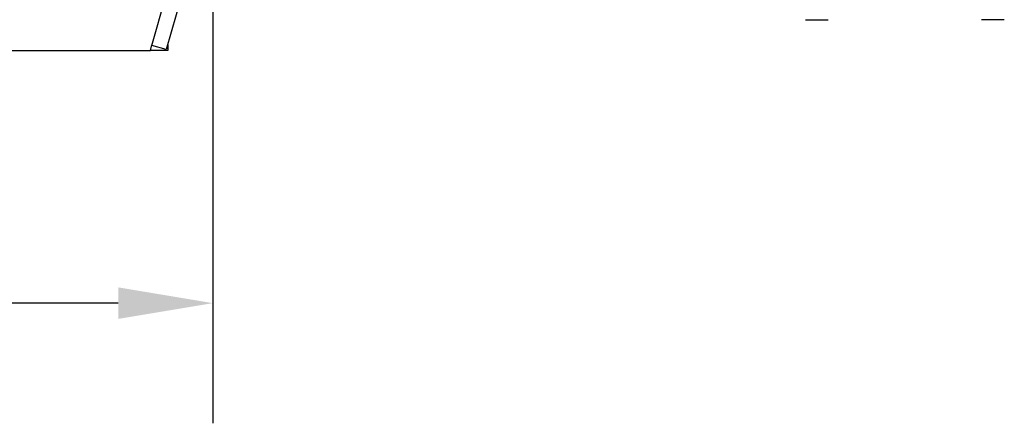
# Model space of a CAD drawing. Header units: inches. Extents: x 24 to 1128, y -94 to 748.
# Tile 437 of 573: x 724 to 757, y 115 to 129. Entities that reach past the tile are written whole.
import ezdxf

# ---------------------------------------------------------------- set-up
doc = ezdxf.new("R2010")
doc.units = ezdxf.units.IN
doc.header["$LTSCALE"] = 32
doc.header["$MEASUREMENT"] = 0
doc.layers.add('Dimension (ANSI)', color=7, linetype='Continuous', lineweight=25)
doc.layers.add('Visible (ANSI)', color=7, linetype='Continuous', lineweight=30)
doc.styles.add('Note Text (ANSI)', font='tahoma.ttf')
doc.dimstyles.new('Architectural (ANSI)', dxfattribs={"dimscale": 32, "dimtxt": 0.125, "dimasz": 0.098425, "dimexe": 0.125, "dimexo": 0.0625, "dimgap": 0.031496, "dimtad": 0, "dimtih": 1, "dimtoh": 1, "dimdec": 4, "dimrnd": 1e-08, "dimzin": 3, "dimdsep": 46, "dimlunit": 4, "dimtxsty": 'Note Text (ANSI)', "dimcen": 0.09, "dimdle": 0.393701, "dimclrd": 256, "dimclre": 256, "dimclrt": 256, "dimadec": 0, "dimazin": 3, "dimtfac": 0.96, "dimtofl": 0, "dimtmove": 0, "dimatfit": 3, "dimfxl": 1, "dimfrac": 2, "dimtolj": 1, "dimtzin": 12, "dimlwd": -1, "dimlwe": -1, "dimarcsym": 0})

# ---------------------------------------------------------------- blocks, each defined once
blk = doc.blocks.new('*D21')
at = {"layer": 'Defpoints', "color": 0, "transparency": 16777216}
for p in [(472.383, 141.636), (730.383, 141.636), (730.383, 119.096)]:
    blk.add_point(p, dxfattribs=at)
at = {"layer": 'Dimension (ANSI)', "transparency": 16777216}
for p, q in [((472.383, 139.636), (472.383, 115.096)), ((730.383, 139.636), (730.383, 115.096)), ((475.533, 119.096), (563.986, 119.096)), ((727.234, 119.096), (579.78, 119.096))]:
    blk.add_line(p, q, dxfattribs=at)
for points in [[(475.533, 119.621), (475.533, 118.571), (472.383, 119.096)], [(727.234, 119.621), (727.234, 118.571), (730.383, 119.096)]]:
    blk.add_solid(points, dxfattribs=at)
at = {"layer": 'Dimension (ANSI)', "transparency": 16777216, "insert": (564.994, 121.179), "char_height": 4, "attachment_point": 1, "style": 'Note Text (ANSI)'}
blk.add_mtext('\\A1;21\'-6"', dxfattribs=at)

msp = doc.modelspace()

# ---------------------------------------------------------------- linework, layer by layer
at = {"layer": 'Visible (ANSI)'}
for p, q in [((728.35139, 127.67724), (731.38339, 138.25112)), ((731.86402, 138.11331), (728.83203, 127.53942)), ((750.11626, 128.53067), (750.87153, 128.53067)), ((756.73053, 128.53067), (755.97526, 128.53067)), ((728.30089, 127.50112), (728.35464, 127.68854)), ((728.83203, 127.53942), (728.35139, 127.67724)), ((728.88339, 127.68854), (728.88339, 127.50112)), ((474.46589, 127.50112), (728.30089, 127.50112)), ((728.88339, 127.50112), (728.30089, 127.50112))]:
    msp.add_line(p, q, dxfattribs=at)
msp.add_arc((728.70839, 127.68854), 0.175, 0, 7.939721, dxfattribs=at)

# ---------------------------------------------------------------- dimensions: what is measured, and where the dimension line sits
at = {"layer": 'Dimension (ANSI)'}
dim = msp.add_linear_dim(base=(730.38339, 119.09594), p1=(472.38339, 141.63562), p2=(730.38339, 141.63562), dimstyle='Architectural (ANSI)', override={"dimgap": 0.031496, "dimtih": 0, "dimtoh": 0, "dimdec": 4, "dimlfac": 1, "dimtol": 0, "dimlim": 0, "dimtp": 0, "dimtm": 0, "dimtdec": 2, "dimatfit": 1}, dxfattribs=at)
dim.commit()
dim.dimension.update_dxf_attribs({"geometry": '*D21', "text_midpoint": (571.88339, 119.09594), "dimtype": 160})

doc.saveas('drawing.dxf')
